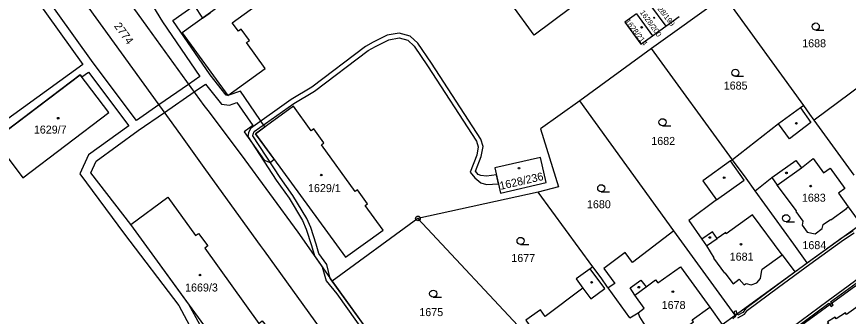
# Model space of a CAD drawing. Extents: x -644096 to -634268, y -1141430 to -1133463.
# Drawn here: x -638482.7 to -638305.9, y -1138657.8 to -1138594 of the extents above; entities that cross this region are included whole.
import ezdxf

# ---------------------------------------------------------------- set-up
doc = ezdxf.new("R2010")
doc.units = 0
for name, color, linetype in [('_CIVIL_CONSTRUCTION', 7, 'Continuous'), ('B_Hranice _3D', 7, 'Continuous'), ('M_Svah_Nasyp', 7, 'Continuous'), ('M_Svah_Zarez', 7, 'Continuous'), ('svrsek_osa_sjezdy', 7, 'Continuous'), ('svrsek_osa_terminal_VRT', 7, 'Continuous'), ('svrsek_osa_VRT', 7, 'Continuous'), ('terminal_VRT', 7, 'Continuous')]:
    doc.layers.add(name, color=color, linetype=linetype)

msp = doc.modelspace()

# ---------------------------------------------------------------- linework, layer by layer
at = {"layer": '_CIVIL_CONSTRUCTION'}
for radius in [0.5, 0.0303]:
    msp.add_circle((-638397.39, -1138636.93), radius, dxfattribs=at)
at = {"layer": 'B_Hranice _3D'}
for points in [[(-638455.35, -1138589.03), (-638451.67, -1138595.17), (-638443.73, -1138606.78), (-638446.12, -1138608.44), (-638452.42, -1138612.79), (-638457.21, -1138616.11), (-638466.39, -1138603.84), (-638482.15, -1138581.8)], [(-638483.67, -1138583.12), (-638468.58, -1138604.21), (-638486.11, -1138616.88)], [(-638443.68, -1138659.66), (-638446.15, -1138655.09), (-638458.37, -1138638.27), (-638466.91, -1138627.24), (-638465.77, -1138624.78), (-638456.82, -1138618.27), (-638451.25, -1138614.41), (-638444.95, -1138610.06), (-638442.54, -1138608.39), (-638439.17, -1138612.65), (-638437.46, -1138612.86), (-638435.9, -1138612.32), (-638432.51, -1138617.22), (-638434.34, -1138618.57), (-638430.04, -1138624.57), (-638428.78, -1138625.05), (-638427.96, -1138624.35), (-638431.91, -1138618.93), (-638429.9, -1138617.48), (-638435.12, -1138609.92), (-638437.8, -1138610.83), (-638438.11, -1138610.77), (-638441.53, -1138606.44), (-638449.45, -1138594.88), (-638444.95, -1138591.7), (-638443.17, -1138594.38), (-638441.55, -1138593.21)], [(-638399.56, -1138599.08), (-638398.19, -1138600.32), (-638395.38, -1138604.52), (-638384.96, -1138620.53), (-638384.57, -1138621.72), (-638384.91, -1138623.53), (-638386.31, -1138627.09), (-638385.28, -1138628.35), (-638384.01, -1138629.37), (-638382.8, -1138629.75), (-638380.28, -1138629.57), (-638380.72, -1138627.71), (-638382.84, -1138627.97), (-638384.06, -1138627.84), (-638384.62, -1138627.58), (-638385.17, -1138626.91), (-638383.95, -1138623.81), (-638383.55, -1138621.66), (-638384.04, -1138620.09), (-638394.54, -1138603.96), (-638397.43, -1138599.66), (-638399.06, -1138598.18), (-638401.38, -1138597.55), (-638403.91, -1138597.99), (-638406.9, -1138599.49), (-638408.53, -1138600.42), (-638419.97, -1138609.06), (-638424.3, -1138611.64), (-638432.98, -1138617.84), (-638433.39, -1138618.72), (-638433.53, -1138619.56), (-638427.51, -1138628.78), (-638424.79, -1138632.62), (-638421.91, -1138637.42), (-638421.12, -1138639.22), (-638419.99, -1138642.67), (-638419.37, -1138644.9), (-638417.76, -1138647.22), (-638416.93, -1138650.24), (-638414.61, -1138653), (-638406.6, -1138664.21)], [(-638382.73, -1138695.73), (-638415.64, -1138650.26), (-638416.04, -1138649.69), (-638416.74, -1138646.74), (-638418.46, -1138644.41), (-638419.03, -1138642.39), (-638420.18, -1138638.86), (-638421.01, -1138636.96), (-638423.95, -1138632.08), (-638426.69, -1138628.22), (-638432.49, -1138619.38), (-638432.43, -1138619.02), (-638432.18, -1138618.5), (-638423.76, -1138612.48), (-638419.41, -1138609.88), (-638407.99, -1138601.26), (-638406.42, -1138600.37), (-638403.59, -1138598.95), (-638401.42, -1138598.57), (-638399.56, -1138599.08)], [(-638484.99, -1138618.37), (-638469.17, -1138606.42), (-638468.83, -1138606.87), (-638467.4, -1138605.83), (-638458.84, -1138617.26), (-638467.37, -1138623.46), (-638469.23, -1138627.48), (-638459.74, -1138640.31), (-638448.23, -1138655.47), (-638445.38, -1138660.74), (-638439.5, -1138668.6), (-638432.43, -1138678.48), (-638456.79, -1138697.98), (-638465.96, -1138703.72), (-638475.23, -1138710.48), (-638475.62, -1138710.14), (-638490.65, -1138689.87)], [(-638304.94, -1138639.55), (-638307.26, -1138641.08), (-638314.42, -1138646.27), (-638321.08, -1138651.15), (-638327.74, -1138656.07), (-638328.34, -1138656.91), (-638329.42, -1138657.48), (-638329.54, -1138657.19), (-638329.96, -1138657.49), (-638329.85, -1138657.75), (-638330.51, -1138658.26)], [(-638329.4, -1138658.04), (-638328, -1138657.29), (-638327.38, -1138656.43), (-638320.78, -1138651.55), (-638314.12, -1138646.67), (-638306.98, -1138641.5), (-638304.74, -1138640.01)], [(-638301.47, -1138648.03), (-638310.22, -1138654.44), (-638317.85, -1138660.11)], [(-638317.55, -1138660.51), (-638310.12, -1138654.99), (-638309.88, -1138655.29), (-638309.47, -1138654.98), (-638309.71, -1138654.68), (-638301.17, -1138648.43)]]:
    msp.add_lwpolyline(points, dxfattribs=at)
for points in [[(-638309.88, -1138655.29), (-638309.6, -1138655.64), (-638309.2, -1138655.32), (-638309.47, -1138654.98)], [(-638330.25, -1138656.81), (-638329.96, -1138657.49), (-638329.54, -1138657.19), (-638329.79, -1138656.61)]]:
    msp.add_lwpolyline(points, close=True, dxfattribs=at)
at = {"layer": 'M_Svah_Nasyp'}
for p, q in [((-638316.1, -1138613.44), (-638313.88, -1138616.58)), ((-638318.47, -1138619.99), (-638320.82, -1138616.85)), ((-638313.88, -1138616.58), (-638318.47, -1138619.99)), ((-638322.18, -1138628.27), (-638317.11, -1138624.64)), ((-638317.11, -1138624.64), (-638315.9, -1138626.19)), ((-638315.9, -1138626.19), (-638313.41, -1138624.24)), ((-638313.41, -1138624.24), (-638311.19, -1138627.25)), ((-638328.08, -1138628.78), (-638331, -1138624.71)), ((-638321.06, -1138629.86), (-638315.9, -1138626.19)), ((-638311.19, -1138627.25), (-638309.82, -1138626.27)), ((-638309.82, -1138626.27), (-638306.69, -1138630.59)), ((-638333.93, -1138632.98), (-638328.08, -1138628.78)), ((-638306.69, -1138630.59), (-638308.07, -1138631.57)), ((-638308.07, -1138631.57), (-638306.01, -1138634.47)), ((-638326.33, -1138636.21), (-638331.88, -1138640.22)), ((-638320.01, -1138644.69), (-638326.33, -1138636.21)), ((-638334.78, -1138639.79), (-638337.07, -1138641.33)), ((-638333.8, -1138641.22), (-638334.78, -1138639.79)), ((-638331.96, -1138639.96), (-638333.8, -1138641.22)), ((-638331.88, -1138640.22), (-638331.96, -1138639.96)), ((-638336.07, -1138642.79), (-638333.8, -1138641.22)), ((-638357.7, -1138651.86), (-638360.83, -1138647.64)), ((-638346.42, -1138650.66), (-638341.61, -1138647.26)), ((-638341.61, -1138647.26), (-638335.41, -1138655.83)), ((-638352.33, -1138651.7), (-638350.01, -1138650.05)), ((-638350.01, -1138650.05), (-638348.92, -1138651.52)), ((-638348.92, -1138651.52), (-638346.89, -1138650.01)), ((-638346.89, -1138650.01), (-638346.42, -1138650.66)), ((-638362.34, -1138651.77), (-638360.69, -1138654.04)), ((-638360.69, -1138654.04), (-638357.7, -1138651.86)), ((-638351.32, -1138653.28), (-638352.33, -1138651.7)), ((-638351.32, -1138653.28), (-638348.92, -1138651.52)), ((-638349.31, -1138656.05), (-638351.32, -1138653.28)), ((-638350.59, -1138657.02), (-638349.31, -1138656.05))]:
    msp.add_line(p, q, dxfattribs=at)
at = {"layer": 'M_Svah_Zarez'}
for centre, radius in [((-638347.18, -1138594.28), 0.117), ((-638349.86, -1138596.31), 0.175), ((-638473.84, -1138615.64), 0.175), ((-638316.98, -1138616.72), 0.175), ((-638375.92, -1138626.26), 0.175), ((-638417.94, -1138627.72), 0.175), ((-638332.33, -1138628.29), 0.175), ((-638319.1, -1138627.26), 0.175), ((-638313.95, -1138630.07), 0.175), ((-638335.39, -1138641), 0.175), ((-638328.76, -1138642.42), 0.175), ((-638443.71, -1138648.98), 0.175), ((-638360.49, -1138650.52), 0.175), ((-638350.47, -1138651.57), 0.175), ((-638343.22, -1138652.53), 0.175)]:
    msp.add_circle(centre, radius, dxfattribs=at)
at = {"layer": 'svrsek_osa_sjezdy'}
for p, q in [((-638312.87, -1138596.9), (-638311.12, -1138596.9)), ((-638329.94, -1138606.73), (-638328.19, -1138606.73)), ((-638345.43, -1138617.24), (-638343.68, -1138617.24)), ((-638358.45, -1138631.27), (-638356.7, -1138631.27)), ((-638319.16, -1138637.65), (-638317.41, -1138637.65)), ((-638375.59, -1138642.47), (-638373.84, -1138642.47)), ((-638394.16, -1138653.68), (-638392.41, -1138653.68))]:
    msp.add_line(p, q, dxfattribs=at)
for centre in [(-638312.87, -1138596.15), (-638329.94, -1138605.98), (-638345.43, -1138616.49), (-638358.45, -1138630.52), (-638319.16, -1138636.9), (-638375.59, -1138641.72), (-638394.16, -1138652.93)]:
    msp.add_circle(centre, 0.75, dxfattribs=at)
at = {"layer": 'svrsek_osa_terminal_VRT'}
msp.add_arc((-642050.26, -1145189.6), 8802.25, 41.413152, 75.317049, dxfattribs=at)
at = {"layer": 'terminal_VRT'}
for p, q in [((-638332.24, -1138589.67), (-638347.77, -1138600.81)), ((-638315.42, -1138612.95), (-638332.24, -1138589.67)), ((-638348.2, -1138591.42), (-638344.75, -1138596.09)), ((-638350.96, -1138593.43), (-638347.54, -1138598.12)), ((-638344.75, -1138596.09), (-638341.92, -1138594.03)), ((-638347.54, -1138598.12), (-638344.75, -1138596.09)), ((-638347.77, -1138600.81), (-638363.02, -1138611.94)), ((-638330.58, -1138624.47), (-638347.77, -1138600.81)), ((-638342.99, -1138639.59), (-638363.02, -1138611.94)), ((-638304.73, -1138627.75), (-638313.18, -1138616.06)), ((-638371.84, -1138631.34), (-638397.39, -1138636.93)), ((-638360.26, -1138647.24), (-638371.84, -1138631.34)), ((-638397.39, -1138636.93), (-638415.64, -1138650.26)), ((-638372.18, -1138663.93), (-638397.39, -1138636.93)), ((-638314.66, -1138646.38), (-638303.3, -1138638.13)), ((-638330, -1138657.52), (-638342.99, -1138639.59)), ((-638317.33, -1138648.32), (-638314.66, -1138646.38)), ((-638330, -1138657.52), (-638317.33, -1138648.32)), ((-638415.64, -1138650.26), (-638382.73, -1138695.73)), ((-638352.34, -1138658.1), (-638356.99, -1138651.73)), ((-638304.33, -1138651.24), (-638325.1, -1138666.37)), ((-638332.75, -1138659.51), (-638330, -1138657.52))]:
    msp.add_line(p, q, dxfattribs=at)
for points in [[(-638511.55, -1138510.55), (-638511.6, -1138512.24), (-638511.79, -1138513.95), (-638511.56, -1138515.36), (-638511.16, -1138516.82), (-638510.23, -1138519.33), (-638506.34, -1138524.71), (-638506.03, -1138525.13), (-638486.87, -1138551.65), (-638480.34, -1138560.99), (-638467.57, -1138578.71), (-638454.83, -1138596.35), (-638442.88, -1138612.94), (-638442.07, -1138614.03), (-638434.97, -1138623.45), (-638422.89, -1138639.85), (-638415.64, -1138650.26)], [(-638409.72, -1138671.95), (-638430.02, -1138643.85), (-638430.85, -1138642.7), (-638442.45, -1138626.6), (-638447.79, -1138619.2), (-638468.19, -1138590.94), (-638485.96, -1138566.31), (-638488.71, -1138562.48), (-638517.53, -1138522.47), (-638519.13, -1138521.38), (-638521.13, -1138520.61), (-638523.39, -1138520.1), (-638524.08, -1138520.01)], [(-638383.84, -1138565.91), (-638379.63, -1138571.75), (-638378.66, -1138571.05), (-638377.41, -1138572.78), (-638378.39, -1138573.48), (-638374.3, -1138579.15), (-638370.34, -1138584.64), (-638369.36, -1138583.94), (-638368.13, -1138585.65), (-638369.1, -1138586.36), (-638364.88, -1138592.21), (-638372.73, -1138597.99), (-638382.2, -1138584.88), (-638391.75, -1138571.65), (-638383.84, -1138565.91)], [(-638442.81, -1138587.67), (-638439.72, -1138591.89), (-638447.49, -1138597.5), (-638437.8, -1138610.83), (-638429.84, -1138605.09), (-638433.8, -1138599.58), (-638433.19, -1138599.15), (-638434.93, -1138596.72), (-638435.54, -1138597.16), (-638436.84, -1138595.36), (-638411.06, -1138576.63), (-638416.73, -1138568.62)], [(-638350.96, -1138593.43), (-638353.44, -1138595.24), (-638350.02, -1138599.93), (-638347.54, -1138598.12)], [(-638298.03, -1138604.7), (-638298.48, -1138605.04), (-638302.99, -1138608.48), (-638313.18, -1138616.06)], [(-638481.38, -1138628.28), (-638463.1, -1138614.46), (-638469.17, -1138606.42), (-638487.46, -1138620.24), (-638481.38, -1138628.28)], [(-638363.02, -1138611.94), (-638371.36, -1138617.92), (-638367.54, -1138630.25), (-638371.84, -1138631.34)], [(-638408.59, -1138634.19), (-638408.09, -1138633.82), (-638410.21, -1138630.88), (-638410.72, -1138631.24), (-638417.9, -1138621.28), (-638417.37, -1138620.9), (-638419.52, -1138617.92), (-638420.05, -1138618.3), (-638423.81, -1138613.08), (-638431.91, -1138618.93), (-638412.79, -1138645.17), (-638404.82, -1138639.42), (-638408.59, -1138634.19)], [(-638315.42, -1138612.95), (-638316.1, -1138613.44), (-638320.82, -1138616.85), (-638330.58, -1138624.47)], [(-638313.18, -1138616.06), (-638314.11, -1138614.77), (-638315.42, -1138612.95)], [(-638381.07, -1138626.22), (-638379.82, -1138631.54), (-638370.16, -1138629.29), (-638371.35, -1138623.97), (-638381.07, -1138626.22)], [(-638330.58, -1138624.47), (-638331, -1138624.71), (-638336.83, -1138628.93), (-638333.93, -1138632.98), (-638339.84, -1138637.41), (-638337.07, -1138641.33), (-638336.07, -1138642.79), (-638334.49, -1138645.31), (-638334.57, -1138645.37), (-638332.25, -1138648.56), (-638332.17, -1138648.5), (-638330.45, -1138650.83), (-638329.12, -1138649.86), (-638328.05, -1138651.05), (-638327.65, -1138650.78), (-638326.61, -1138651.03), (-638325.41, -1138650.66), (-638324.61, -1138649.73), (-638324.41, -1138648.38), (-638324.24, -1138647.74), (-638320.01, -1138644.69), (-638317.33, -1138648.32)], [(-638325.77, -1138631.08), (-638327.66, -1138628.37), (-638330.58, -1138624.47)], [(-638325.77, -1138631.08), (-638322.18, -1138628.27), (-638321.06, -1138629.86), (-638321.12, -1138629.9), (-638317.01, -1138635.36), (-638317.12, -1138635.44), (-638315.6, -1138637.55), (-638315.77, -1138638.38), (-638314.7, -1138639.88), (-638312.97, -1138640.22), (-638311.51, -1138639.12), (-638311.32, -1138638.23), (-638309.76, -1138637.17), (-638309.7, -1138637.25), (-638306.31, -1138634.81), (-638306.37, -1138634.73), (-638306.01, -1138634.47), (-638303.3, -1138638.13)], [(-638314.66, -1138646.38), (-638317.51, -1138642.43), (-638325.77, -1138631.08)], [(-638444.67, -1138640.54), (-638444.03, -1138640.12), (-638442.04, -1138642.76), (-638442.7, -1138643.27), (-638431.19, -1138659.27), (-638430.48, -1138658.72), (-638428.38, -1138661.43), (-638429.19, -1138662.06), (-638423.27, -1138670.29), (-638430.99, -1138675.96), (-638458.37, -1138638.27), (-638450.51, -1138632.42), (-638444.67, -1138640.54)], [(-638342.99, -1138639.59), (-638351.79, -1138646.33), (-638353.37, -1138644.18), (-638357.91, -1138647.62), (-638355.56, -1138650.78), (-638356.99, -1138651.73)], [(-638360.26, -1138647.24), (-638360.83, -1138647.64), (-638363.81, -1138649.75), (-638362.34, -1138651.77), (-638370.34, -1138657.8), (-638371.35, -1138656.37), (-638374.47, -1138658.58), (-638371.18, -1138663.24), (-638372.18, -1138663.93)], [(-638356.99, -1138651.73), (-638357.11, -1138651.56), (-638358.44, -1138649.55), (-638360.26, -1138647.24)], [(-638304.33, -1138651.24), (-638302.12, -1138654.34), (-638306.32, -1138657.39), (-638306.58, -1138657.02), (-638308.52, -1138658.26), (-638308.74, -1138657.92), (-638310.35, -1138658.96), (-638310.14, -1138659.29), (-638310.63, -1138659.6), (-638306.91, -1138664.89), (-638309.1, -1138666.52), (-638306.2, -1138670.61), (-638303.92, -1138668.95), (-638300.69, -1138674.08), (-638297.97, -1138678.41), (-638295.53, -1138676.89), (-638285.75, -1138669.96)], [(-638352.34, -1138658.1), (-638350.59, -1138657.02), (-638350.31, -1138657.88), (-638349.64, -1138658.99), (-638349.34, -1138659.41), (-638348.69, -1138660.03), (-638348.07, -1138660.58), (-638346.73, -1138659.59), (-638344.66, -1138662.5), (-638343.3, -1138661.6), (-638342.96, -1138661.89), (-638338.88, -1138658.9), (-638339.11, -1138658.53), (-638335.41, -1138655.83), (-638332.75, -1138659.51)]]:
    msp.add_lwpolyline(points, dxfattribs=at)

# ---------------------------------------------------------------- texts
at = {"layer": 'svrsek_osa_VRT'}
for s, height, rotation, p in [('1628/199', 1.14, 308, (-638347.64, -1138591.03)), ('1628/200', 1.14, 306, (-638350.31, -1138593.17)), ('1628/214', 1.188, 307, (-638353.46, -1138595.07)), ('2774', 1.7, 306, (-638462.05, -1138596.04)), ('1628/236', 1.7, 13, (-638379.85, -1138630.88))]:
    msp.add_text(s, height=height, rotation=rotation, dxfattribs=at).set_placement(p)
for s, p in [('1688', (-638315.74, -1138600.56)), ('1685', (-638332.42, -1138609.55)), ('1629/7', (-638479, -1138618.91)), ('1682', (-638347.81, -1138621.32)), ('1629/1', (-638420.75, -1138631.35)), ('1683', (-638315.81, -1138633.39)), ('1680', (-638361.48, -1138634.78)), ('1684', (-638315.7, -1138643.47)), ('1677', (-638377.55, -1138646.2)), ('1681', (-638331.15, -1138645.92)), ('1669/3', (-638446.87, -1138652.48)), ('1678', (-638345.6, -1138656.2)), ('1675', (-638397.1, -1138657.71))]:
    msp.add_text(s, height=1.7, dxfattribs=at).set_placement(p)

doc.saveas('drawing.dxf')
